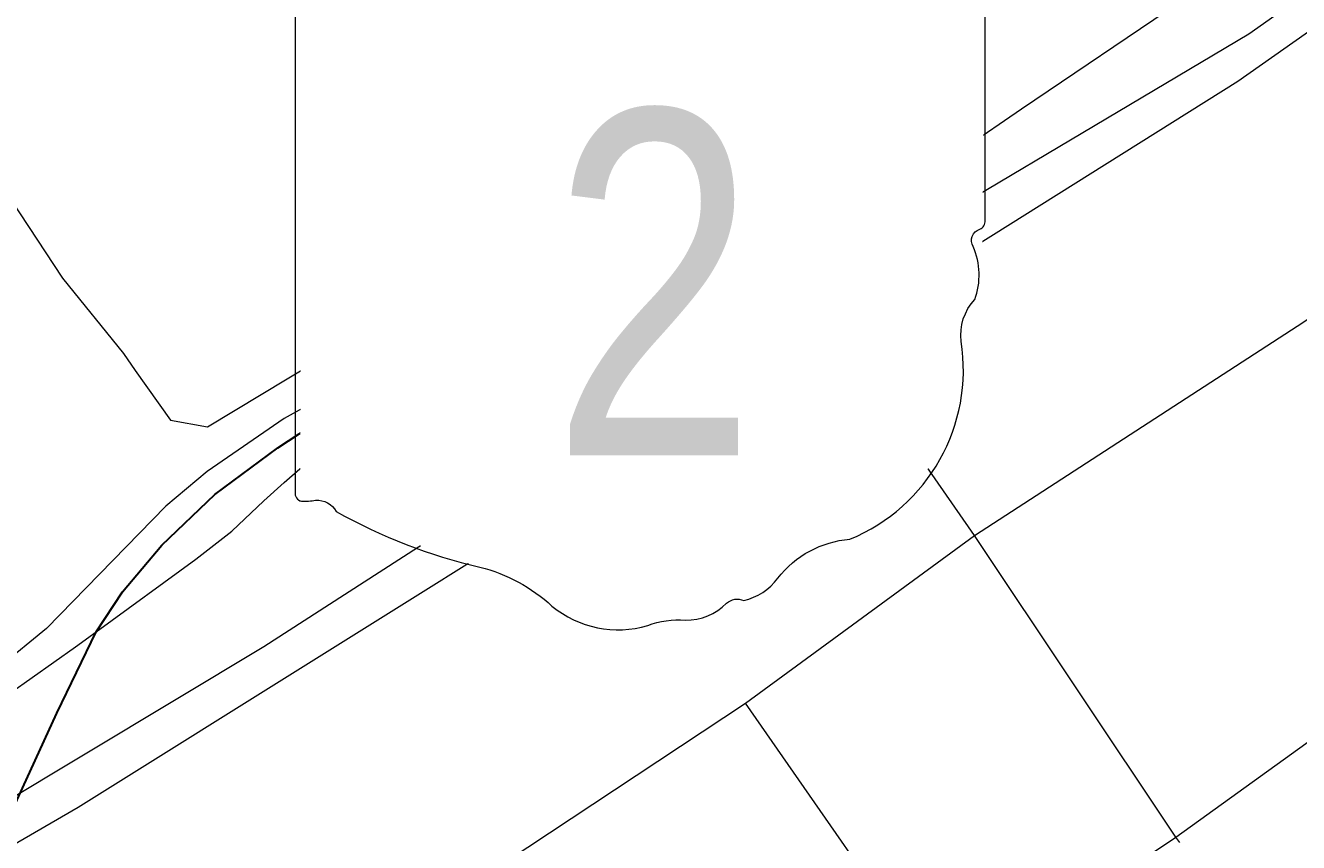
# Model space of a CAD drawing. Header units: feet. Extents: x 92 to 141.3, y -5 to 23.6.
# Tile 330 of 651: x 122.949 to 123.478, y 12.291 to 12.63. Entities that reach past the tile are written whole.
import ezdxf
from ezdxf.enums import TextEntityAlignment as Align

# ---------------------------------------------------------------- set-up
doc = ezdxf.new("R2010")
doc.units = ezdxf.units.FT
doc.header["$MEASUREMENT"] = 0
doc.set_wipeout_variables(frame=1)
for name, color, linetype, lineweight in [('CUY - Design$0$GM_X_City_Street', 7, 'Continuous', 0), ('CUY - Design$0$GM_X_Interchange_Ramps', 1, 'Continuous', 13), ('CUY - Design$0$GM_X_Rail_Line', 7, 'Continuous', 13), ('CUY - Design$0$GM_X_State_Route', 1, 'Continuous', 30), ('CUY - Design$0$GM_X_State_Shield', 7, 'Continuous', 0)]:
    doc.layers.add(name, color=color, linetype=linetype, lineweight=lineweight)
doc.layers.add('CUY - Design$0$GM_X_State_Location', color=7, linetype='Continuous', lineweight=13, plot=False)
doc.layers.add('SH_Data', color=7, linetype='Continuous')
doc.styles.add('CUY - Design$0$Styledgn030', font='dgn030.shx')

msp = doc.modelspace()

# ---------------------------------------------------------------- linework, layer by layer
at = {"layer": 'CUY - Design$0$GM_X_City_Street', "flags": 128}
for points in [[(123.54111, 12.82093), (123.46407, 12.76722), (123.36277, 12.7173), (123.29776, 12.68282), (123.26383, 12.6648), (123.23199, 12.64549), (123.20411, 12.62511)], [(123.33933, 12.5796), (123.36259, 12.59569), (123.4287, 12.64024), (123.52602, 12.70742), (123.62893, 12.78101)], [(122.99487, 12.48706), (123.0094, 12.46639), (123.02486, 12.46363), (123.06935, 12.49044), (123.10217, 12.51343), (123.12845, 12.53371), (123.14871, 12.55742), (123.15928, 12.5777), (123.17099, 12.59855), (123.18612, 12.61026), (123.20411, 12.62511)], [(123.21067, 12.61442), (123.20411, 12.62511)], [(123.23401, 12.57652), (123.23324, 12.5777), (123.2238, 12.59306), (123.21067, 12.61442)], [(122.77726, 12.4761), (122.78182, 12.49525), (122.79505, 12.51872), (122.82573, 12.54579), (122.87987, 12.58491), (122.8985, 12.59638), (122.90172, 12.59805), (122.90517, 12.5993), (122.90882, 12.59972), (122.91154, 12.59942), (122.91468, 12.59837), (122.91875, 12.59491), (122.96469, 12.52534), (122.98995, 12.49405), (122.99487, 12.48706)], [(123.24473, 12.5603), (123.23401, 12.57652)], [(123.25791, 12.52303), (123.26707, 12.52812), (123.29776, 12.55085), (123.33933, 12.5796)], [(122.95827, 12.16011), (123.05809, 12.22312), (123.24814, 12.34889), (123.34314, 12.41852), (123.47984, 12.50725), (123.55697, 12.56033), (123.56066, 12.56271)], [(123.34063, 12.42212), (123.26707, 12.52812), (123.24473, 12.5603)], [(123.16636, 12.48574), (123.16003, 12.49143), (123.15998, 12.49147), (123.15678, 12.49388), (123.15319, 12.49551), (123.15064, 12.49575), (123.14788, 12.4953), (123.14564, 12.49402), (123.14405, 12.4919), (123.14311, 12.48975), (123.14277, 12.48765), (123.14271, 12.48534), (123.14336, 12.48239), (123.14464, 12.47994), (123.14663, 12.47772), (123.15004, 12.47641), (123.15456, 12.47633), (123.15891, 12.47747), (123.16366, 12.47983), (123.20005, 12.50145), (123.21078, 12.50759), (123.2206, 12.51287), (123.2373, 12.516), (123.25271, 12.52014), (123.25791, 12.52303)], [(123.12089, 12.50063), (123.08778, 12.48435), (123.05667, 12.46715), (123.02468, 12.44512), (123.0075, 12.43064), (122.95803, 12.37994), (122.93878, 12.36417), (122.91205, 12.34551), (122.87648, 12.32278), (122.8565, 12.31104)], [(123.4283, 12.29105), (123.42671, 12.29332), (123.34314, 12.41852), (123.34063, 12.42212)], [(123.42671, 12.29332), (123.5484, 12.38098)], [(123.41529, 12.10826), (123.3312, 12.22932), (123.24814, 12.34889)], [(122.85678, 11.91138), (122.94818, 11.97264), (123.0415, 12.03518), (123.14028, 12.10137), (123.3312, 12.22932), (123.42671, 12.29332)]]:
    msp.add_lwpolyline(points, dxfattribs=at)
at = {"layer": 'CUY - Design$0$GM_X_Interchange_Ramps', "flags": 128}
for points in [[(123.39281, 12.68839), (123.38489, 12.69941), (123.32027, 12.65537), (123.27166, 12.62627), (123.25857, 12.61774), (123.23183, 12.59861), (123.2238, 12.59306)], [(123.24473, 12.5603), (123.25592, 12.56937), (123.2826, 12.59188), (123.34137, 12.6379), (123.38348, 12.67035), (123.41367, 12.69457), (123.40972, 12.7004)], [(123.2238, 12.59306), (123.21576, 12.58664), (123.17625, 12.55445), (123.14728, 12.52979), (123.11608, 12.50753), (123.12089, 12.50063)], [(123.11078, 12.49358), (123.11439, 12.48841), (123.14326, 12.50335), (123.16655, 12.51402), (123.19075, 12.52528), (123.23486, 12.55337), (123.24473, 12.5603)], [(122.862, 12.30295), (122.86807, 12.30651), (122.90566, 12.32853), (122.93399, 12.34677), (122.97004, 12.37234), (122.97857, 12.37856), (123.01995, 12.40873), (123.03491, 12.42026), (123.0482, 12.43287), (123.05665, 12.44056), (123.06321, 12.44616), (123.0895, 12.46703), (123.08458, 12.475)]]:
    msp.add_lwpolyline(points, dxfattribs=at)
at = {"layer": 'CUY - Design$0$GM_X_Rail_Line', "flags": 128}
for points in [[(123.07539, 12.38999), (123.27448, 12.51829), (123.45704, 12.62674), (123.87634, 12.92278), (124.19592, 13.1458), (124.34342, 13.2518), (124.4587, 13.33406), (124.5333, 13.38664), (124.63757, 13.45787), (124.78337, 13.55538), (125.25579, 13.85285), (125.35387, 13.91833)], [(122.66086, 12.14499), (122.86913, 12.24729), (122.91933, 12.27567), (122.97117, 12.30569), (123.27565, 12.49619), (123.45245, 12.60707), (123.689, 12.77354), (123.73477, 12.80406), (123.7636, 12.82017), (123.80403, 12.83999), (123.83136, 12.85176), (123.85375, 12.86049), (123.87994, 12.87112), (124.17367, 12.9881), (124.23395, 13.01156)], [(122.81077, 12.23585), (122.843, 12.25117), (122.89979, 12.28339), (123.04814, 12.37243), (123.07539, 12.38999)]]:
    msp.add_lwpolyline(points, dxfattribs=at)
at = {"layer": 'CUY - Design$0$GM_X_State_Route', "flags": 128}
for points in [[(123.23324, 12.5777), (123.36598, 12.6691), (123.36653, 12.6695)], [(123.14573, 12.51767), (123.23324, 12.5777)], [(123.08458, 12.475), (123.09626, 12.48346), (123.11078, 12.49358), (123.12089, 12.50063), (123.14573, 12.51767)], [(122.76563, 12.06253), (122.79291, 12.07685), (122.82699, 12.09888), (122.84273, 12.11513), (122.86003, 12.13559), (122.87891, 12.16548), (122.8972, 12.20547), (122.91036, 12.23171), (122.96228, 12.34482), (122.97857, 12.37856), (122.98955, 12.39516), (123.00581, 12.41456), (123.02783, 12.43554), (123.05405, 12.45494), (123.08458, 12.475)]]:
    msp.add_lwpolyline(points, dxfattribs=at)

# ---------------------------------------------------------------- texts
at = {"layer": 'CUY - Design$0$GM_X_State_Location', "style": 'CUY - Design$0$Styledgn030'}
for s in ['s', 'r']:
    msp.add_text(s, height=0.000206, dxfattribs=at).set_placement((123.2012, 12.53085), align=Align.MIDDLE_CENTER)
msp.add_text('2', height=0.000206, rotation=0, dxfattribs=at).set_placement((123.17016, 12.51578))

# ---------------------------------------------------------------- next in the draw order: wipeouts: each hides what was drawn before it
msp.add_wipeout([(123.064, 12.65762), (123.34755, 12.663), (123.34567, 12.46272), (123.25661, 12.39583), (123.15385, 12.39918), (123.06332, 12.43291)]).dxf.layer = 'SH_Data'

# ---------------------------------------------------------------- next in the draw order: linework, layer by layer
at = {"layer": 'CUY - Design$0$GM_X_State_Shield', "color": 7, "linetype": 'Continuous', "lineweight": 13, "flags": 128}
msp.add_lwpolyline([(123.34755, 12.5493), (123.34755, 12.663)], dxfattribs=at)
msp.add_lwpolyline([(123.06118, 12.65388), (123.06118, 12.43652), (123.06117, 12.43651, 0.395667), (123.06381, 12.43277), (123.06381, 12.43277, 0.057944), (123.0697, 12.43318), (123.0697, 12.43318, -0.284496), (123.07822, 12.42855), (123.07822, 12.42855, 0.073372), (123.13791, 12.4054), (123.13791, 12.4054, -0.125673), (123.16775, 12.38921), (123.16775, 12.38921, 0.247435), (123.20755, 12.38111), (123.20755, 12.38111, -0.111792), (123.22318, 12.38343), (123.22318, 12.38343, 0.206964), (123.24023, 12.39038), (123.24023, 12.39038, -0.300474), (123.24734, 12.39153), (123.24734, 12.39153, 0.178145), (123.26155, 12.40078), (123.26155, 12.40078, -0.213349), (123.29139, 12.41698), (123.29139, 12.41698, 0.347635), (123.33759, 12.49912), (123.33759, 12.49912, -0.222258), (123.34327, 12.51647), (123.34327, 12.51647, 0.192645), (123.34256, 12.53846), (123.34256, 12.53846, -0.479082), (123.3453, 12.54565), (123.3453, 12.54565, 0.354759), (123.34753, 12.54932), (123.34753, 12.54933), (123.34755, 12.5493)], format="xyb", dxfattribs=at)

# ---------------------------------------------------------------- next in the draw order: texts
at = {"layer": 'CUY - Design$0$GM_X_State_Shield', "color": 9, "linetype": 'Continuous', "lineweight": 13, "style": 'CUY - Design$0$Styledgn030', "width": 0.8}
msp.add_text('2', height=0.14319, dxfattribs=at).set_placement((123.21016, 12.45185), align=Align.CENTER)

doc.saveas('drawing.dxf')
